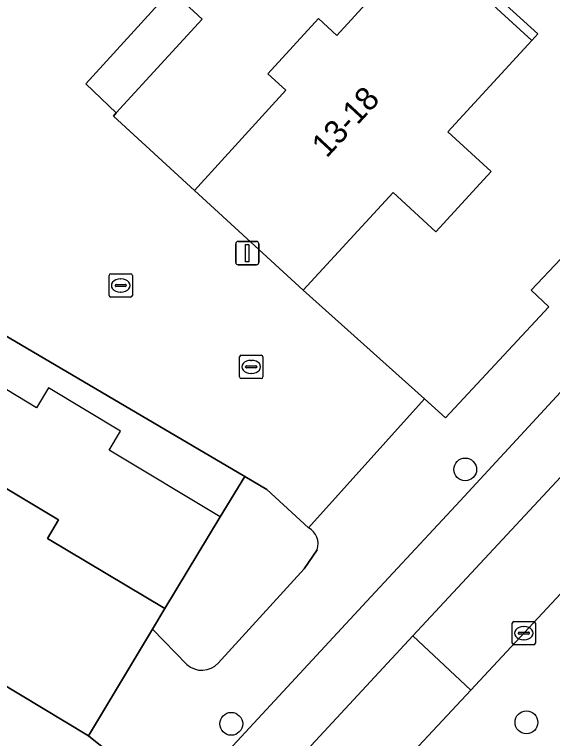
# Model space of a CAD drawing. Extents: x 158455 to 159797, y 387218 to 388672.
# Drawn here: x 159316.92 to 159339.99, y 388138.07 to 388169.11 of the extents above; entities that cross this region are included whole.
import ezdxf

# ---------------------------------------------------------------- set-up
doc = ezdxf.new("R2010")
doc.units = 0
for name, color, linetype in [('IMGEO_Berm_groen', 7, 'Continuous'), ('IMGEO_Boom', 7, 'Continuous'), ('IMGEO_Erf', 7, 'Continuous'), ('IMGEO_Kolk', 7, 'Continuous'), ('IMGEO_Lichtmast', 7, 'Continuous'), ('IMGEO_Muur', 7, 'Continuous'), ('IMGEO_Pand', 7, 'Continuous'), ('IMGEO_Pand_nummerreeks', 7, 'Continuous'), ('IMGEO_Pand_overbouw', 7, 'Continuous'), ('IMGEO_Rijbaan_lokaal_gesloten', 7, 'Continuous'), ('IMGEO_Rijbaan_lokaal_open', 7, 'Continuous'), ('IMGEO_Rioolput', 7, 'Continuous'), ('IMGEO_Voetpad_open', 7, 'Continuous')]:
    doc.layers.add(name, color=color, linetype=linetype)

msp = doc.modelspace()

# ---------------------------------------------------------------- linework, layer by layer
at = {"layer": 'IMGEO_Berm_groen'}
msp.add_lwpolyline([(159367.177, 388165.733), (159363.37, 388169.07), (159356.769, 388161.889), (159353.016, 388157.888), (159336.489, 388140.138), (159332.838, 388136.217), (159330.111, 388133.289), (159333.989, 388129.864), (159335.615, 388131.718), (159336.659, 388132.843), (159340.206, 388136.666)], close=True, dxfattribs=at)
at = {"layer": 'IMGEO_Boom'}
for centre in [(159336.25, 388149.602), (159326.217, 388138.695), (159338.875, 388138.759)]:
    msp.add_circle(centre, 0.489, dxfattribs=at)
at = {"layer": 'IMGEO_Erf'}
for points in [[(159334.445, 388172.272), (159330.993, 388175.418), (159331.101, 388175.537), (159331.318, 388175.774), (159332.791, 388174.431), (159336.524, 388178.525), (159335.944, 388179.054), (159338.097, 388181.415), (159338.824, 388180.751), (159342.759, 388185.066), (159338.647, 388188.839), (159338.498, 388188.712), (159337.868, 388189.252), (159328.058, 388178.616), (159328.648, 388177.943), (159329.757, 388176.874), (159319.984, 388166.129), (159321.286, 388164.891), (159321.162, 388164.756), (159324.641, 388161.564), (159328.556, 388165.859), (159327.788, 388166.558), (159329.952, 388168.932), (159330.743, 388168.211)], [(159320.089, 388138.176), (159315.212, 388141.106), (159313.898, 388138.918), (159310.84, 388140.756), (159312.123, 388142.891), (159307.581, 388145.62), (159307.281, 388145.8), (159308.54, 388147.895), (159303.935, 388150.662), (159302.625, 388148.48), (159299.516, 388150.348), (159300.785, 388152.46), (159295.973, 388155.352), (159290.43, 388146.13), (159296.103, 388142.761), (159296.642, 388143.664), (159298.256, 388142.702), (159297.717, 388141.799), (159308.658, 388135.277), (159309.197, 388136.182), (159310.749, 388135.257), (159310.21, 388134.352), (159316.216, 388130.786), (159321.773, 388136.842)]]:
    msp.add_lwpolyline(points, close=True, dxfattribs=at)
for points in [[(159337.549, 388169.943), (159339.365, 388168.277), (159339.105, 388167.994), (159335.508, 388164.075), (159337.359, 388162.376), (159334.99, 388159.794), (159333.155, 388161.477), (159329.306, 388157.283), (159334.505, 388152.627), (159335.407, 388151.819), (159339.841, 388156.568), (159339.082, 388157.289), (159340.353, 388158.636), (159341.162, 388157.955), (159349.87, 388167.424), (159349.072, 388168.184), (159350.193, 388169.421), (159351.032, 388168.741), (159355.356, 388173.4)], [(159316.075, 388149.076), (159318.812, 388147.446), (159318.336, 388146.646), (159323.374, 388143.644), (159325.734, 388147.572), (159326.793, 388149.297), (159314.24, 388156.669)]]:
    msp.add_lwpolyline(points, dxfattribs=at)
at = {"layer": 'IMGEO_Kolk'}
for p, q in [((159321.049, 388157.99), (159321.901, 388157.99)), ((159320.974, 388157.064), (159320.974, 388157.916)), ((159321.462, 388157.77), (159321.487, 388157.77)), ((159321.975, 388157.916), (159321.975, 388157.064)), ((159321.233, 388157.484), (159321.233, 388157.496)), ((159321.671, 388157.447), (159321.273, 388157.447)), ((159321.276, 388157.533), (159321.674, 388157.533)), ((159321.717, 388157.496), (159321.717, 388157.484)), ((159321.485, 388157.21), (159321.46, 388157.21)), ((159321.901, 388156.99), (159321.049, 388156.99)), ((159338.339, 388143.083), (159339.191, 388143.083)), ((159338.264, 388142.157), (159338.264, 388143.009)), ((159338.752, 388142.863), (159338.777, 388142.863)), ((159339.265, 388143.009), (159339.265, 388142.157)), ((159338.523, 388142.577), (159338.523, 388142.589)), ((159338.961, 388142.54), (159338.563, 388142.54)), ((159338.566, 388142.626), (159338.964, 388142.626)), ((159339.007, 388142.589), (159339.007, 388142.577)), ((159338.775, 388142.303), (159338.75, 388142.303)), ((159339.191, 388142.083), (159338.339, 388142.083))]:
    msp.add_line(p, q, dxfattribs=at)
for points in [[(159321.049, 388157.99), (159321.901, 388157.99)], [(159320.974, 388157.064), (159320.974, 388157.916)], [(159321.975, 388157.916), (159321.975, 388157.064)], [(159321.901, 388156.99), (159321.049, 388156.99)], [(159338.339, 388143.083), (159339.191, 388143.083)], [(159338.264, 388142.157), (159338.264, 388143.009)], [(159339.265, 388143.009), (159339.265, 388142.157)], [(159339.191, 388142.083), (159338.339, 388142.083)]]:
    msp.add_lwpolyline(points, dxfattribs=at)
for centre, radius, start, end in [((159321.051, 388157.914), 0.0765, 91.552, 178.448), ((159321.051, 388157.914), 0.0765, 91.552, 178.448), ((159321.899, 388157.914), 0.0765, 1.552, 88.448), ((159321.899, 388157.914), 0.0765, 1.552, 88.448), ((159321.273, 388157.493), 0.0403, 85.8775, 175.7526), ((159321.27, 388157.483), 0.0366, 178.938, 274.7102), ((159321.674, 388157.49), 0.043, 264.8664, 352.4533), ((159321.678, 388157.495), 0.0386, 1.7309, 96.639), ((159321.051, 388157.066), 0.0765, 181.552, 268.448), ((159321.051, 388157.066), 0.0765, 181.552, 268.448), ((159321.899, 388157.066), 0.0765, 271.552, 358.448), ((159321.899, 388157.066), 0.0765, 271.552, 358.448), ((159338.341, 388143.007), 0.0765, 91.552, 178.448), ((159338.341, 388143.007), 0.0765, 91.552, 178.448), ((159339.189, 388143.007), 0.0765, 1.552, 88.448), ((159339.189, 388143.007), 0.0765, 1.552, 88.448), ((159338.563, 388142.586), 0.0403, 85.8775, 175.7526), ((159338.56, 388142.576), 0.0366, 178.938, 274.7102), ((159338.964, 388142.583), 0.043, 264.8664, 352.4533), ((159338.968, 388142.588), 0.0386, 1.7309, 96.639), ((159338.341, 388142.159), 0.0765, 181.552, 268.448), ((159338.341, 388142.159), 0.0765, 181.552, 268.448), ((159339.189, 388142.159), 0.0765, 271.552, 358.448), ((159339.189, 388142.159), 0.0765, 271.552, 358.448)]:
    msp.add_arc(centre, radius, start, end, dxfattribs=at)
for centre, major_axis, ratio, start_param, end_param in [((159321.461, 388157.49), (-0.387, 0.002), 0.722429, 4.712389, 7.853982), ((159321.486, 388157.49), (-0.39, 0.002), 0.717154, 1.570796, 4.712389), ((159338.751, 388142.583), (-0.387, 0.002), 0.722429, 4.712389, 7.853982), ((159338.776, 388142.583), (-0.39, 0.002), 0.717154, 1.570796, 4.712389)]:
    msp.add_ellipse(centre, major_axis=major_axis, ratio=ratio, start_param=start_param, end_param=end_param, dxfattribs=at)
at = {"layer": 'IMGEO_Lichtmast'}
for p, q in [((159326.407, 388158.478), (159326.407, 388159.278)), ((159326.407, 388159.278), (159326.407, 388158.478)), ((159326.507, 388159.378), (159327.297, 388159.378)), ((159327.297, 388159.378), (159326.507, 388159.378)), ((159327.397, 388159.278), (159327.397, 388158.478)), ((159327.397, 388158.478), (159327.397, 388159.278)), ((159327.297, 388158.378), (159326.507, 388158.378)), ((159326.507, 388158.378), (159327.297, 388158.378))]:
    msp.add_line(p, q, dxfattribs=at)
msp.add_lwpolyline([(159326.827, 388159.253), (159326.977, 388159.253), (159326.977, 388158.503), (159326.827, 388158.503), (159326.827, 388159.253)], dxfattribs=at)
for centre, start, end in [((159326.507, 388159.278), 90, 180), ((159326.507, 388159.278), 90, 180), ((159327.297, 388159.278), 0, 90), ((159327.297, 388159.278), 360, 90), ((159326.507, 388158.478), 180, 270), ((159326.507, 388158.478), 180, 270), ((159327.297, 388158.478), 270, 0), ((159327.297, 388158.478), 270, 0)]:
    msp.add_arc(centre, 0.1, start, end, dxfattribs=at)
at = {"layer": 'IMGEO_Muur'}
for points in [[(159334.505, 388152.627), (159335.407, 388151.819), (159339.841, 388156.568), (159339.082, 388157.289), (159340.353, 388158.636), (159341.162, 388157.955), (159349.87, 388167.424), (159349.072, 388168.184), (159350.193, 388169.421), (159351.032, 388168.741), (159355.356, 388173.4), (159354.02, 388174.644)], [(159329.306, 388157.283), (159334.505, 388152.627)]]:
    msp.add_lwpolyline(points, dxfattribs=at)
at = {"layer": 'IMGEO_Pand'}
for points in [[(159334.445, 388172.272), (159339.105, 388167.994), (159339.365, 388168.277), (159337.549, 388169.943), (159341.275, 388174.003), (159343.098, 388172.33), (159345.511, 388174.96), (159343.692, 388176.63), (159347.468, 388180.745), (159342.759, 388185.066), (159338.824, 388180.751), (159338.097, 388181.415), (159335.944, 388179.054), (159336.524, 388178.525), (159332.791, 388174.431), (159331.318, 388175.774), (159331.101, 388175.537), (159330.993, 388175.418)], [(159334.445, 388172.272), (159330.743, 388168.211), (159329.952, 388168.932), (159327.788, 388166.558), (159328.556, 388165.859), (159324.641, 388161.564), (159329.306, 388157.283), (159333.155, 388161.477), (159334.99, 388159.794), (159337.359, 388162.376), (159335.508, 388164.075), (159339.105, 388167.994)], [(159310.875, 388151.102), (159307.581, 388145.62), (159312.123, 388142.891), (159310.84, 388140.756), (159313.898, 388138.918), (159315.212, 388141.106), (159320.089, 388138.176), (159322.837, 388142.751), (159323.374, 388143.644), (159318.336, 388146.646), (159318.812, 388147.446), (159316.075, 388149.076), (159315.604, 388148.285)]]:
    msp.add_lwpolyline(points, close=True, dxfattribs=at)
at = {"layer": 'IMGEO_Pand_overbouw'}
for points in [[(159324.641, 388161.564), (159328.556, 388165.859), (159327.788, 388166.558), (159329.952, 388168.932), (159330.743, 388168.211), (159334.445, 388172.272), (159330.993, 388175.418), (159327.386, 388171.502), (159326.633, 388172.194), (159324.241, 388169.587), (159324.976, 388168.913), (159321.286, 388164.891), (159321.162, 388164.756)], [(159323.374, 388143.644), (159325.734, 388147.572), (159320.977, 388150.431), (159321.467, 388151.245), (159318.383, 388153.098), (159317.869, 388152.241), (159313.228, 388155.052), (159310.875, 388151.102), (159315.604, 388148.285), (159316.075, 388149.076), (159318.812, 388147.446), (159318.336, 388146.646)]]:
    msp.add_lwpolyline(points, close=True, dxfattribs=at)
at = {"layer": 'IMGEO_Rijbaan_lokaal_gesloten'}
for points in [[(159369.612, 388184.633), (159336.031, 388148.261), (159332.208, 388144.136), (159323.058, 388134.263), (159320.011, 388130.606), (159321.604, 388129.598), (159322.075, 388129.3), (159327.822, 388135.807), (159334.001, 388142.462), (159368.985, 388180.051)], [(159368.985, 388180.051), (159334.001, 388142.462), (159336.489, 388140.138), (159353.016, 388157.888), (159356.769, 388161.889), (159363.37, 388169.07), (159366.663, 388172.653)], [(159325.065, 388127.286), (159327.392, 388130.282), (159328.63, 388131.699), (159330.111, 388133.289), (159332.838, 388136.217), (159336.489, 388140.138), (159334.001, 388142.462), (159327.822, 388135.807), (159322.075, 388129.3), (159321.604, 388129.598), (159320.011, 388130.606), (159319.915, 388130.491)]]:
    msp.add_lwpolyline(points, dxfattribs=at)
at = {"layer": 'IMGEO_Rijbaan_lokaal_open'}
msp.add_lwpolyline([(159301.314, 388165.036), (159301.665, 388164.825), (159302.093, 388165.537), (159302.29, 388165.419), (159302.713, 388166.184), (159315.186, 388158.732), (159314.758, 388157.926), (159314.954, 388157.809), (159314.24, 388156.669), (159326.793, 388149.297), (159327.736, 388148.743), (159329.528, 388147.101), (159334.505, 388152.627), (159329.306, 388157.283), (159324.641, 388161.564), (159321.162, 388164.756), (159321.286, 388164.891), (159319.984, 388166.129), (159329.757, 388176.874)], dxfattribs=at)
at = {"layer": 'IMGEO_Rioolput'}
for p, q in [((159326.573, 388153.574), (159326.573, 388154.426)), ((159326.648, 388154.5), (159327.5, 388154.5)), ((159327.061, 388154.28), (159327.086, 388154.28)), ((159327.574, 388154.426), (159327.574, 388153.574)), ((159326.832, 388153.994), (159326.832, 388154.006)), ((159327.27, 388153.957), (159326.872, 388153.957)), ((159326.875, 388154.043), (159327.273, 388154.043)), ((159327.316, 388154.006), (159327.316, 388153.994)), ((159327.084, 388153.72), (159327.059, 388153.72)), ((159327.5, 388153.5), (159326.648, 388153.5))]:
    msp.add_line(p, q, dxfattribs=at)
for points in [[(159326.573, 388153.574), (159326.573, 388154.426)], [(159326.648, 388154.5), (159327.5, 388154.5)], [(159327.574, 388154.426), (159327.574, 388153.574)], [(159327.5, 388153.5), (159326.648, 388153.5)]]:
    msp.add_lwpolyline(points, dxfattribs=at)
for centre, radius, start, end in [((159326.65, 388154.424), 0.0765, 91.552, 178.448), ((159326.65, 388154.424), 0.0765, 91.552, 178.448), ((159327.498, 388154.424), 0.0765, 1.552, 88.448), ((159327.498, 388154.424), 0.0765, 1.552, 88.448), ((159326.872, 388154.003), 0.0403, 85.8775, 175.7526), ((159326.869, 388153.993), 0.0366, 178.938, 274.7102), ((159327.273, 388154), 0.043, 264.8664, 352.4533), ((159327.277, 388154.005), 0.0386, 1.7309, 96.639), ((159326.65, 388153.576), 0.0765, 181.552, 268.448), ((159326.65, 388153.576), 0.0765, 181.552, 268.448), ((159327.498, 388153.576), 0.0765, 271.552, 358.448), ((159327.498, 388153.576), 0.0765, 271.552, 358.448)]:
    msp.add_arc(centre, radius, start, end, dxfattribs=at)
for centre, major_axis, ratio, start_param, end_param in [((159327.06, 388154), (-0.387, 0.002), 0.722429, 4.712389, 7.853982), ((159327.085, 388154), (-0.39, 0.002), 0.717154, 1.570796, 4.712389)]:
    msp.add_ellipse(centre, major_axis=major_axis, ratio=ratio, start_param=start_param, end_param=end_param, dxfattribs=at)
at = {"layer": 'IMGEO_Voetpad_open'}
for points in [[(159370.601, 388189.772), (159356.948, 388175.136), (159355.642, 388176.359), (159354.02, 388174.644), (159355.356, 388173.4), (159351.032, 388168.741), (159350.193, 388169.421), (159349.072, 388168.184), (159349.87, 388167.424), (159341.162, 388157.955), (159340.353, 388158.636), (159339.082, 388157.289), (159339.841, 388156.568), (159335.407, 388151.819), (159334.505, 388152.627), (159329.528, 388147.101)], [(159319.915, 388130.491), (159320.011, 388130.606), (159323.058, 388134.263), (159332.208, 388144.136), (159336.031, 388148.261), (159369.612, 388184.633)], [(159329.528, 388147.101), (159327.736, 388148.743), (159326.793, 388149.297), (159325.734, 388147.572), (159323.374, 388143.644), (159322.837, 388142.751), (159324.314, 388141.238)], [(159325.653, 388141.302), (159329.34, 388145.344), (159329.901, 388146.162)], [(159329.901, 388146.162), (159329.34, 388145.344), (159325.653, 388141.302)], [(159324.314, 388141.238), (159322.837, 388142.751), (159320.089, 388138.176), (159321.773, 388136.842), (159316.216, 388130.786), (159315.871, 388128.281)]]:
    msp.add_lwpolyline(points, dxfattribs=at)
for centre, radius, start, end in [((159329.153, 388146.408), 0.788, 341.7642, 61.5649), ((159329.153, 388146.408), 0.788, 341.7642, 61.5649), ((159324.951, 388141.944), 0.951, 227.9267, 317.5462), ((159324.951, 388141.944), 0.951, 227.9267, 317.5462)]:
    msp.add_arc(centre, radius, start, end, dxfattribs=at)

# ---------------------------------------------------------------- texts
at = {"layer": 'IMGEO_Pand_nummerreeks'}
msp.add_text('13-18', height=1, rotation=47.0819, dxfattribs=at).set_placement((159330.308, 388162.927))

doc.saveas('drawing.dxf')
